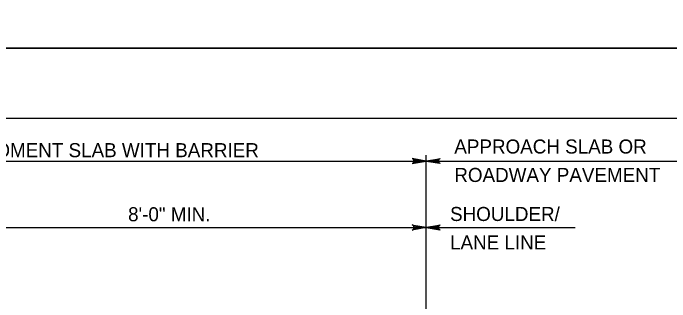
# Model space of a CAD drawing. Extents: x 636530 to 644067, y 294168 to 299122.
# Drawn here: x 639655.9 to 639795.9, y 298272.3 to 298334 of the extents above; entities that cross this region are included whole.
import ezdxf

# ---------------------------------------------------------------- set-up
doc = ezdxf.new("R2010")
doc.units = 0
doc.layers.add('1', color=7, linetype='Continuous')
doc.layers.add('PLT-BNDY', color=7, linetype='Continuous')

msp = doc.modelspace()

# ---------------------------------------------------------------- linework, layer by layer
at = {"layer": '1'}
for p, q in [((639832.78, 298311.48), (639046.78, 298311.48)), ((639743.96, 298254.91), (639743.96, 298303.67)), ((639626.2, 298302.4), (639811.94, 298302.4)), ((639646.54, 298288.23), (639743.96, 298288.23)), ((639743.96, 298288.23), (639775.71, 298288.23))]:
    msp.add_line(p, q, dxfattribs=at)
for points in [[(639743.96, 298302.4), (639740.98, 298302.95), (639741.09, 298302.88), (639741.21, 298302.8), (639741.26, 298302.7), (639741.32, 298302.6), (639741.34, 298302.5), (639741.36, 298302.4), (639741.34, 298302.3), (639741.32, 298302.2), (639741.26, 298302.1), (639741.21, 298302), (639741.09, 298301.92), (639740.98, 298301.84), (639743.96, 298302.4), (639741.09, 298301.92), (639741.21, 298302), (639743.96, 298302.4), (639741.26, 298302.1), (639741.32, 298302.2), (639743.96, 298302.4), (639741.34, 298302.3), (639741.36, 298302.4), (639743.96, 298302.4), (639741.34, 298302.5), (639741.32, 298302.6), (639743.96, 298302.4), (639741.26, 298302.7), (639741.21, 298302.8), (639743.96, 298302.4), (639741.09, 298302.88)], [(639743.96, 298302.4), (639746.94, 298302.95), (639746.83, 298302.88), (639746.71, 298302.8), (639746.65, 298302.7), (639746.59, 298302.6), (639746.58, 298302.5), (639746.56, 298302.4), (639746.58, 298302.3), (639746.59, 298302.2), (639746.65, 298302.1), (639746.71, 298302), (639746.83, 298301.92), (639746.94, 298301.84), (639743.96, 298302.4), (639746.83, 298301.92), (639746.71, 298302), (639743.96, 298302.4), (639746.65, 298302.1), (639746.59, 298302.2), (639743.96, 298302.4), (639746.58, 298302.3), (639746.56, 298302.4), (639743.96, 298302.4), (639746.58, 298302.5), (639746.59, 298302.6), (639743.96, 298302.4), (639746.65, 298302.7), (639746.71, 298302.8), (639743.96, 298302.4), (639746.83, 298302.88)], [(639743.96, 298288.23), (639740.98, 298287.67), (639741.21, 298287.83), (639741.32, 298288.03), (639741.36, 298288.23), (639741.32, 298288.43), (639741.21, 298288.63), (639740.98, 298288.79), (639743.96, 298288.23), (639741.21, 298288.63), (639741.32, 298288.43), (639743.96, 298288.23), (639741.36, 298288.23), (639741.32, 298288.03), (639743.96, 298288.23), (639741.21, 298287.83)], [(639743.96, 298288.23), (639746.94, 298288.79), (639746.83, 298288.71), (639746.71, 298288.63), (639746.65, 298288.53), (639746.59, 298288.43), (639746.58, 298288.33), (639746.56, 298288.23), (639746.58, 298288.13), (639746.59, 298288.03), (639746.65, 298287.93), (639746.71, 298287.83), (639746.83, 298287.75), (639746.94, 298287.67), (639743.96, 298288.23), (639746.83, 298287.75), (639746.71, 298287.83), (639743.96, 298288.23), (639746.65, 298287.93), (639746.59, 298288.03), (639743.96, 298288.23), (639746.58, 298288.13), (639746.56, 298288.23), (639743.96, 298288.23), (639746.58, 298288.33), (639746.59, 298288.43), (639743.96, 298288.23), (639746.65, 298288.53), (639746.71, 298288.63), (639743.96, 298288.23), (639746.83, 298288.71)]]:
    msp.add_lwpolyline(points, dxfattribs=at)
at = {"layer": 'PLT-BNDY'}
for points in [[(639006.78, 298920.48), (639847.78, 298920.48), (639847.78, 298326.48), (639006.78, 298326.48)], [(639006.78, 298326.48), (639847.78, 298326.48), (639847.78, 297732.48), (639006.78, 297732.48)]]:
    msp.add_lwpolyline(points, close=True, dxfattribs=at)

# ---------------------------------------------------------------- texts
at = {"layer": '1'}
for s, p in [('MOMENT SLAB WITH BARRIER', (639648.76, 298303.22)), ('APPROACH SLAB OR', (639749.94, 298304)), ('ROADWAY PAVEMENT', (639749.94, 298297.93)), ('8\'-0" MIN.', (639680.39, 298289.54)), ('SHOULDER/', (639749.03, 298289.6)), ('LANE LINE', (639749.03, 298283.53))]:
    msp.add_text(s, height=3, dxfattribs=at).set_placement(p)

doc.saveas('drawing.dxf')
